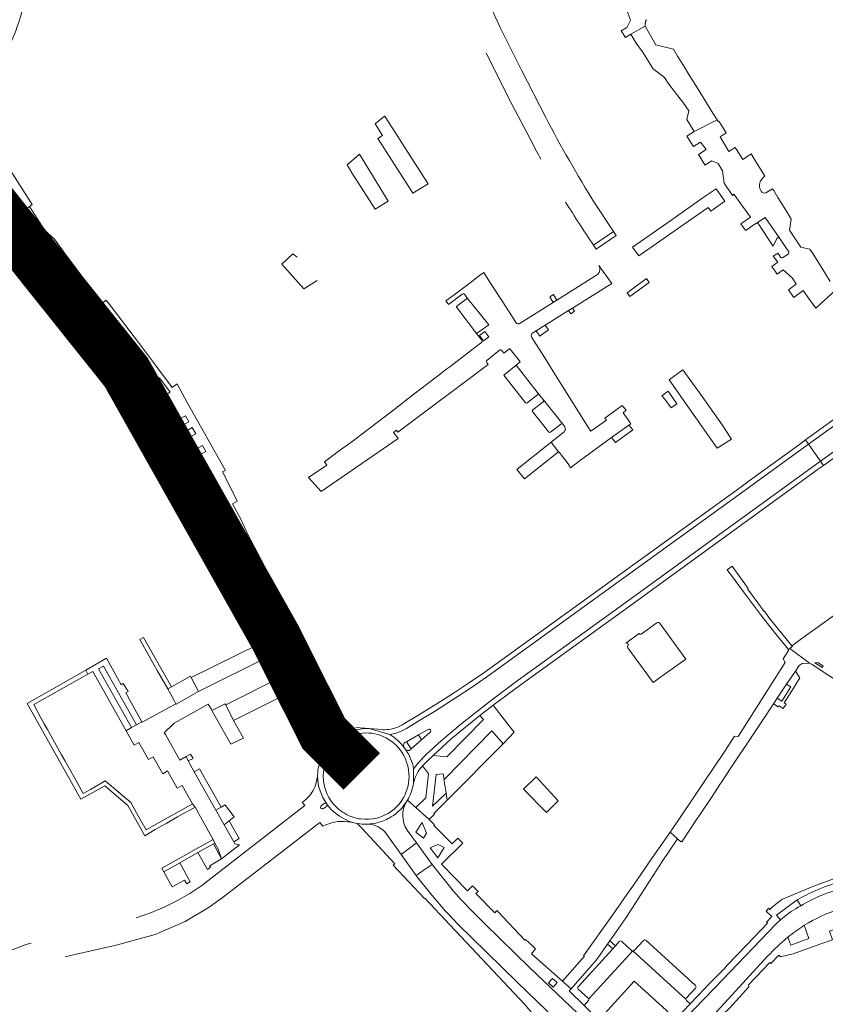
# Model space of a CAD drawing. Header units: metres. Extents: x 166325 to 190320, y 381923 to 404576.
# Tile 769 of 1056: x 175302 to 175536, y 396657 to 396943. Entities that reach past the tile are written whole.
import ezdxf

# ---------------------------------------------------------------- set-up
doc = ezdxf.new("R2010")
doc.units = ezdxf.units.M
for name, color, linetype, lineweight in [('B-WE-VH-VERHARDING_ASFALT-GV', 8, 'Continuous', 18), ('B-WE-VH-VERHARDING_BETONSTRAATSTEEN-GV', 8, 'Continuous', 18), ('B-WE-VH-VERHARDING_GESLOTEN-GV', 8, 'Continuous', 18), ('B-WE-VH-VERHARDING_N-WEG', 8, 'Continuous', 18), ('B-WE-VH-VERHARDING_STRAATBAKSTEEN-GV', 8, 'Continuous', 18)]:
    doc.layers.add(name, color=color, linetype=linetype, lineweight=lineweight)

msp = doc.modelspace()

# ---------------------------------------------------------------- linework, layer by layer
at = {"layer": 'B-WE-VH-VERHARDING_ASFALT-GV', "flags": 128}
for points in [[(175447.522, 396928.544), (175441.303, 396941.146), (175440.636, 396942.535), (175440.159, 396943.444), (175438.259, 396948.065), (175436.787, 396951.747)], [(175437.265, 396933.485), (175444.838, 396918.485), (175450.053, 396908.615), (175451.945, 396905.035), (175453.161, 396902.734)], [(175454.592, 396914.844), (175447.522, 396928.544)], [(175468.502, 396877.659), (175474.353, 396881.655), (175468.776, 396890.001)], [(175540.21, 396828.353), (175530.195, 396821.075), (175531.052, 396819.844), (175541.121, 396827.161), (175545.192, 396830.434), (175548.233, 396833.176), (175550.675, 396835.857)], [(175550.675, 396835.857), (175548.233, 396833.176), (175545.192, 396830.434), (175541.121, 396827.161), (175531.052, 396819.844), (175534.028, 396815.571), (175534.502, 396814.891), (175551.937, 396827.387)], [(175551.937, 396827.387), (175534.502, 396814.891), (175534.52, 396814.865), (175535.359, 396813.66), (175553.287, 396826.509)], [(175414.084, 396737.232), (175418.188, 396739.666), (175422.292, 396742.174), (175425.593, 396744.244), (175428.873, 396746.35), (175432.986, 396749.074), (175437.504, 396752.182), (175510.88, 396805.205), (175529.305, 396818.574), (175531.052, 396819.844), (175530.195, 396821.075), (175528.424, 396819.788), (175514.839, 396809.931), (175510, 396806.42)], [(175420.793, 396730.455), (175423.433, 396732.91), (175426.146, 396735.278), (175430.286, 396738.741), (175438.413, 396745.177), (175446.623, 396751.23), (175476.253, 396772.629), (175532.781, 396813.657), (175534.502, 396814.891), (175534.028, 396815.571), (175531.052, 396819.844), (175529.305, 396818.574), (175510.88, 396805.205), (175437.504, 396752.182), (175432.986, 396749.074), (175428.873, 396746.35), (175425.593, 396744.244), (175422.292, 396742.174), (175418.188, 396739.666), (175414.084, 396737.232)], [(175510, 396806.42), (175436.639, 396753.408), (175432.147, 396750.317), (175428.054, 396747.607), (175424.789, 396745.511), (175421.502, 396743.449), (175417.414, 396740.951), (175413.298, 396738.51)], [(175409.247, 396735.454), (175403.276, 396737.196)], [(175406.79, 396736.87), (175405.733, 396736.968), (175403.276, 396737.196), (175409.247, 396735.454)], [(175414.11, 396733.32), (175417.58, 396735.31), (175420.396, 396736.935)], [(175421.011, 396736.073), (175418.51, 396733.9), (175415.508, 396731.291)], [(175413.824, 396731.081), (175413.697, 396731.251), (175413.631, 396731.357), (175413.428, 396731.68)], [(175416.11, 396721.183), (175416.192, 396725.47)], [(175383.78, 396715.791), (175384.519, 396714.846), (175354.608, 396691.562), (175351.055, 396689.199), (175347.333, 396687.112), (175343.811, 396685.383), (175339.909, 396683.724), (175335.534, 396682.159)], [(175414.169, 396716.01), (175414.386, 396716.376), (175414.499, 396716.578), (175414.646, 396716.85)], [(175390.93, 396715.255), (175390.931, 396715.253), (175390.933, 396715.251), (175391.017, 396715.066)], [(175314.811, 396670.816), (175318.178, 396671.606), (175329.708, 396674.157), (175340.994, 396677.315), (175349.732, 396681.08), (175356.712, 396685.211), (175361.324, 396688.49), (175388.926, 396709.859), (175389.785, 396708.759)], [(175396.95, 396710.092), (175397.46, 396710.021), (175398.434, 396709.809)], [(175398.434, 396709.809), (175399.772, 396709.53)]]:
    msp.add_lwpolyline(points, dxfattribs=at)
for points in [[(175503.223, 396916.119), (175501.392, 396919.066), (175498.231, 396924.168), (175496.256, 396927.356), (175494.628, 396929.982), (175492.942, 396932.686), (175491.719, 396934.648), (175486.63, 396935.974), (175483.491, 396941.417), (175479.39, 396939.043), (175480.899, 396936.44), (175482.7, 396933.952), (175484.382, 396931.273), (175485.771, 396929.093), (175489.11, 396926.436), (175490.372, 396924.487), (175493.713, 396920.206), (175494.475, 396919.256), (175496.174, 396916.723), (175495.63, 396914.28), (175496.397, 396913.015), (175497.798, 396910.791), (175504.428, 396914.181)], [(175458.314, 396817.667), (175456.14, 396820.423), (175446.237, 396812.498), (175448.425, 396809.764)]]:
    msp.add_lwpolyline(points, close=True, dxfattribs=at)
at = {"layer": 'B-WE-VH-VERHARDING_ASFALT-GV'}
for points in [[(175468.776, 396890.001, -0.017456), (175454.592, 396914.844)], [(175460.381, 396890.234, 0.0102473), (175468.502, 396877.659)], [(175413.298, 396738.51, -0.0618624), (175410.95, 396737.387)], [(175403.276, 396737.196, 0.1304032), (175395.245, 396735.066)], [(175404.895, 396735.641, 0.1402939), (175398.014, 396735.066)], [(175409.757, 396713.13, 0.6442258), (175404.895, 396735.641)], [(175410.95, 396737.387, -0.0997721), (175406.79, 396736.87)], [(175414.084, 396737.232, -0.1079932), (175409.247, 396735.454)], [(175391.646, 396729.697, -0.1708154), (175398.014, 396735.066)], [(175395.245, 396735.066, 0.0653301), (175391.886, 396732.518)], [(175413.428, 396731.68, 0.0923908), (175409.247, 396735.454)], [(175413.428, 396731.68, -0.5133825), (175414.11, 396733.32)], [(175391.886, 396732.518, 0.0535401), (175389.956, 396729.697)], [(175413.824, 396731.081, -0.1112353), (175416.192, 396725.47)], [(175389.956, 396729.697, 0.0770927), (175388.32, 396725.066)], [(175389.97, 396724.524, -0.1096294), (175391.646, 396729.697)], [(175388.32, 396725.066, -0.0340477), (175388.221, 396723.275)], [(175389.97, 396724.524, 0.2065407), (175393.023, 396715.066)], [(175388.221, 396723.275, -0.0707948), (175387.248, 396719.697)], [(175390.93, 396715.255, -0.1520043), (175388.221, 396723.275)], [(175387.248, 396719.697, -0.1320869), (175383.78, 396715.791)], [(175414.646, 396716.85, 0.0788905), (175416.11, 396721.183)], [(175409.644, 396711.463, 0.1130956), (175414.169, 396716.01)], [(175389.979, 396713.93, -1.0400594), (175389.35, 396714.75)], [(175391.017, 396715.066, 0.1248284), (175397.248, 396710.271)], [(175397.248, 396711.922, -0.1061418), (175393.023, 396715.066)], [(175400.813, 396710.897, 0.190376), (175409.757, 396713.13)], [(175389.785, 396708.759, -0.1514091), (175396.95, 396710.092)], [(175400.813, 396710.897, -0.074394), (175397.248, 396711.922)], [(175397.248, 396710.271, 0.0198514), (175398.434, 396709.809)], [(175304.993, 396674.82, 0.060914), (175296, 396671.02)]]:
    msp.add_lwpolyline(points, format="xyb", dxfattribs=at)
at = {"layer": 'B-WE-VH-VERHARDING_BETONSTRAATSTEEN-GV', "flags": 128}
for points in [[(175478.036, 396946.562), (175479.273, 396943.077), (175478.202, 396941.007), (175476.581, 396939.997), (175477.796, 396938.049), (175479.39, 396939.043), (175483.491, 396941.417), (175483.494, 396941.552), (175483.499, 396941.664), (175483.506, 396941.776), (175483.516, 396941.888), (175483.528, 396942), (175483.543, 396942.111), (175483.56, 396942.222), (175483.579, 396942.332), (175483.601, 396942.442), (175483.625, 396942.551), (175483.651, 396942.66), (175483.68, 396942.769), (175483.711, 396942.877), (175483.744, 396942.984), (175483.78, 396943.09), (175483.817, 396943.196), (175483.857, 396943.3)], [(175391.267, 396741.806), (175391.24, 396741.85), (175390.534, 396743.003), (175385.725, 396752.438), (175375.967, 396772.118), (175375.94, 396772.17), (175365.448, 396791.867), (175365.182, 396792.336), (175363.185, 396796.065), (175363.027, 396796.331), (175362.903, 396796.717), (175362.935, 396797.115), (175359.339, 396803.718), (175355.755, 396809.976), (175351.429, 396817.378), (175346.593, 396825.613), (175345.303, 396827.722), (175342.116, 396832.901), (175341.483, 396833.979), (175336.994, 396840.907), (175334.57, 396844.452), (175331.229, 396848.935), (175328.038, 396853.123), (175326.897, 396854.435), (175326.541, 396854.569), (175326.238, 396854.824), (175322.741, 396859.028), (175322.564, 396859.328), (175322.485, 396859.642), (175322.515, 396859.823), (175309.754, 396875.293), (175309.323, 396875.445), (175309.041, 396875.689), (175308.777, 396876.009), (175305.511, 396879.935), (175305.307, 396880.288), (175305.264, 396880.721), (175291.219, 396897.719)], [(175285.819, 396894.042), (175310.526, 396864.299), (175321.945, 396850.48)], [(175382.322, 396874.209), (175381.088, 396875.217), (175377.865, 396872.204), (175384.295, 396865.005), (175388.165, 396867.438)], [(175334.41, 396833.196), (175336.161, 396830.455), (175336.319, 396830.061), (175336.304, 396829.62), (175343.976, 396816.812), (175344.347, 396816.658), (175344.651, 396816.326), (175344.812, 396816.051), (175345.073, 396815.607), (175348.669, 396809.473), (175351.704, 396804.227), (175354.172, 396799.845), (175361.382, 396786.641), (175363.777, 396782.188), (175366.87, 396776.357), (175369.856, 396770.652), (175371.529, 396767.369), (175379.632, 396751.474), (175382.828, 396745.182), (175383.362, 396744.028), (175383.867, 396742.859), (175386.087, 396736.195)], [(175365.448, 396791.867), (175375.94, 396772.17)], [(175367.768, 396790.665), (175366.231, 396791.29), (175365.976, 396791.392)], [(175376.43, 396775.171), (175368.334, 396790.234)], [(175375.934, 396772.509), (175376.514, 396774.416)], [(175375.967, 396772.118), (175385.725, 396752.438)], [(175378.102, 396771.314), (175376.193, 396771.935)], [(175386.258, 396755.721), (175378.588, 396770.896)], [(175478.512, 396760.635), (175485.848, 396750.513), (175489.067, 396752.84), (175495.311, 396757.349), (175487.651, 396767.869)], [(175486.929, 396767.902), (175482.362, 396764.579)], [(175481.825, 396764.671), (175481.748, 396764.776), (175477.894, 396762.007)], [(175386.087, 396736.195), (175386.848, 396733.338), (175387.291, 396731.676)], [(175403.276, 396737.196), (175399.377, 396737.431)]]:
    msp.add_lwpolyline(points, dxfattribs=at)
for points in [[(175407.746, 396915.203), (175404.982, 396912.993), (175407.174, 396909.585), (175405.769, 396908.681), (175415.449, 396893.615), (175415.969, 396892.806), (175420.371, 396895.573), (175418.301, 396898.792), (175414.995, 396903.933), (175411.576, 396909.248), (175407.889, 396914.98)], [(175400.467, 396904.206), (175396.816, 396901.017), (175398.238, 396898.78), (175404.985, 396888.169), (175408.82, 396890.544)], [(175297.049, 396893.272), (175295.641, 396894.979), (175293.808, 396897.203), (175293.511, 396897.432), (175293.111, 396897.533), (175291.219, 396897.719), (175305.264, 396880.721), (175305.488, 396882.652), (175305.466, 396882.945), (175305.288, 396883.278), (175302.166, 396887.065)], [(175468.502, 396877.659), (175469.298, 396876.507), (175475.131, 396880.491), (175474.353, 396881.655)], [(175312.298, 396874.793), (175312.023, 396875.001), (175311.668, 396874.97), (175309.754, 396875.293), (175322.515, 396859.823), (175322.712, 396861.718), (175322.655, 396862.029), (175322.56, 396862.38)], [(175484.72, 396866.85), (175483.899, 396867.984), (175478.244, 396863.869), (175479.065, 396862.735)], [(175335.415, 396845.764), (175332.536, 396849.972), (175329.42, 396853.995), (175329.172, 396854.228), (175328.793, 396854.354), (175326.897, 396854.435), (175328.038, 396853.123), (175331.229, 396848.935), (175334.57, 396844.452), (175336.994, 396840.907), (175341.483, 396833.979), (175341.337, 396834.334), (175341.352, 396834.742), (175341.804, 396836.122), (175341.856, 396836.538), (175341.746, 396836.785), (175340.893, 396838.157), (175338.437, 396841.777)], [(175500.075, 396833.697), (175494.476, 396841.437), (175490.493, 396838.599), (175496.385, 396830.138), (175504.494, 396818.663), (175508.661, 396821.346), (175505.916, 396825.468)], [(175336.304, 396829.62), (175335.869, 396827.999), (175335.867, 396827.644), (175335.996, 396827.327), (175341.944, 396817.481), (175342.214, 396817.208), (175342.524, 396817.088), (175343.976, 396816.812)], [(175353.842, 396816.654), (175352.882, 396818.348), (175350.918, 396821.769), (175349.912, 396823.522), (175348.912, 396825.263), (175348.274, 396826.356), (175348.072, 396826.63), (175347.849, 396826.754), (175345.512, 396827.544), (175345.303, 396827.722), (175346.593, 396825.613), (175351.429, 396817.378), (175355.755, 396809.976), (175359.339, 396803.718), (175362.935, 396797.115), (175363.522, 396798.939), (175363.565, 396799.28), (175363.462, 396799.608), (175360.781, 396804.581), (175357.181, 396810.886)], [(175516.259, 396773.718), (175513.29, 396777.763), (175513.505, 396777.921), (175508.814, 396784.339), (175507.39, 396783.304), (175508.184, 396782.214), (175508.321, 396782.027), (175512.1, 396776.953), (175517.357, 396769.921), (175520.844, 396765.522), (175525.177, 396760.179), (175525.56, 396760.479), (175526.326, 396761.079), (175526.202, 396761.236), (175519.438, 396769.49), (175518.244, 396771.273), (175518.119, 396771.181)], [(175451.816, 396723.122), (175448.178, 396719.543), (175454.828, 396712.783), (175457.675, 396715.584), (175458.21, 396716.11)]]:
    msp.add_lwpolyline(points, close=True, dxfattribs=at)
at = {"layer": 'B-WE-VH-VERHARDING_BETONSTRAATSTEEN-GV'}
for points in [[(175365.976, 396791.392, -0.1516027), (175365.448, 396791.867)], [(175368.334, 396790.234, 0.1922249), (175367.768, 396790.665)], [(175376.514, 396774.416, 0.1641227), (175376.43, 396775.171)], [(175375.94, 396772.17, -0.2005794), (175375.934, 396772.509)], [(175376.193, 396771.935, -0.1734762), (175375.967, 396772.118)], [(175378.588, 396770.896, 0.1614233), (175378.102, 396771.314)], [(175487.651, 396767.869, 0.4390275), (175486.929, 396767.902)], [(175482.362, 396764.579, -0.394997), (175481.825, 396764.671)], [(175477.894, 396762.007, -0.7414441), (175478.548, 396761.346)], [(175478.548, 396761.346, 0.4135102), (175478.512, 396760.635)], [(175386.288, 396755.042, 0.2003593), (175386.258, 396755.721)]]:
    msp.add_lwpolyline(points, format="xyb", dxfattribs=at)
at = {"layer": 'B-WE-VH-VERHARDING_GESLOTEN-GV', "flags": 128}
for points in [[(175418.174, 396725.694), (175418.346, 396725.874), (175418.774, 396726.322), (175420.287, 396727.861), (175421.829, 396729.37), (175424.437, 396731.796), (175427.12, 396734.138), (175431.238, 396737.582), (175435.419, 396740.951), (175439.303, 396743.97), (175447.507, 396750.018), (175472.953, 396768.382), (175477.135, 396771.416), (175532.086, 396811.359), (175533.655, 396812.438), (175535.359, 396813.66)], [(175535.359, 396813.66), (175534.52, 396814.865), (175534.502, 396814.891), (175532.781, 396813.657), (175476.253, 396772.629), (175446.623, 396751.23), (175438.413, 396745.177), (175430.286, 396738.741), (175426.146, 396735.278), (175423.433, 396732.91), (175420.793, 396730.455)]]:
    msp.add_lwpolyline(points, dxfattribs=at)
at = {"layer": 'B-WE-VH-VERHARDING_GESLOTEN-GV'}
for points in [[(175420.793, 396730.455, 0.0575835), (175416.192, 396725.47)], [(175416.11, 396721.183, -0.0971458), (175418.174, 396725.694)]]:
    msp.add_lwpolyline(points, format="xyb", dxfattribs=at)
at = {"layer": 'B-WE-VH-VERHARDING_N-WEG', "const_width": 15, "flags": 128}
msp.add_lwpolyline([(175401.131, 396724.702), (175389.991, 396735.836), (175375.986, 396763.725), (175332.572, 396840.808), (175284.892, 396900.489)], dxfattribs=at)
at = {"layer": 'B-WE-VH-VERHARDING_STRAATBAKSTEEN-GV'}
for points in [[(175298.379, 396935.173, 0.0635749), (175302.701, 396947.632)], [(175517.228, 396893.431, -0.4268445), (175518.337, 396897.721)], [(175518.638, 396892.93, -0.3764449), (175517.228, 396893.431)], [(175521.78, 396879.635, -0.4860149), (175522.638, 396879.672)], [(175523.535, 396874.094, -0.4052347), (175522.854, 396874.24)], [(175525.255, 396875.763, -0.4146538), (175525.097, 396875.073)], [(175470.028, 396871.836, -0.379077), (175469.675, 396869.132)], [(175430.325, 396863.501, -0.4216409), (175430.956, 396863.419)], [(175431.559, 396862.622, -0.4332212), (175431.463, 396861.994)], [(175428.796, 396859.966, 0.4180794), (175428.746, 396859.545)], [(175447.174, 396855.022, -0.3911506), (175445.896, 396855.208)], [(175334.41, 396833.196, 0.028405), (175321.945, 396850.48)], [(175450.481, 396851.009, -0.4209739), (175450.89, 396852.252)], [(175436.037, 396850.069, -0.4365704), (175435.946, 396849.439)], [(175441.168, 396847.142, -0.4441443), (175441.812, 396847.066)], [(175437.444, 396843.538, -0.4197913), (175437.494, 396844.205)], [(175452.169, 396834.187, -0.4186366), (175452.814, 396834.123)], [(175448.767, 396831.824, 0.3302788), (175449.2, 396831.863)], [(175453.906, 396832.733, -0.417919), (175453.813, 396832.118)], [(175450.836, 396829.784, 0.6114727), (175450.801, 396829.344)], [(175458.954, 396825.707, -0.3979379), (175459.585, 396825.626)], [(175460.122, 396824.888, -0.404856), (175459.947, 396823.468)], [(175455.535, 396823.38, 0.3725023), (175455.967, 396823.335)], [(175385.645, 396753.196, 0.1318499), (175385.725, 396752.438)], [(175421.011, 396736.073, 0.906466), (175420.396, 396736.935)], [(175413.824, 396731.081, 0.4845782), (175415.508, 396731.291)], [(175414.332, 396707.657, -0.296063), (175414.169, 396716.01)], [(175390.93, 396715.255, 0.4122614), (175390.206, 396715.369)], [(175390.813, 396714.524, 0.3047692), (175391.017, 396715.066)], [(175405.964, 396709.874, -0.0569267), (175402.712, 396709.361)], [(175409.644, 396711.463, -0.0688248), (175405.964, 396709.874)], [(175402.712, 396709.361, -0.0506693), (175399.772, 396709.53)], [(175408.393, 396706.373, 0.2446687), (175402.712, 396709.361)], [(175542.176, 396693.15, 0.0696762), (175527.755, 396687.359)], [(175542.704, 396691.209, 0.076693), (175528.752, 396685.629)], [(175522.847, 396681.563, -0.0542929), (175527.997, 396685.194)], [(175539.888, 396684.674, 0.0537081), (175529.802, 396679.97)], [(175525.006, 396676.511, -0.0185384), (175529.802, 396679.97)], [(175483.667, 396675.635, 0.3942399), (175483.01, 396675.572)], [(175519.141, 396670.951, -0.0343994), (175525.006, 396676.511)], [(175476.709, 396675.289, 0.4068415), (175475.974, 396675.264)], [(175464.015, 396662.119, 0.4170319), (175463.999, 396661.414)], [(175498.2, 396661.695, 0.4029489), (175498.121, 396662.447)], [(175466.973, 396658.782, -0.1431136), (175467.129, 396658.56)], [(175467.129, 396658.56, -0.2720891), (175467.031, 396658.068)], [(175495.362, 396658.467, -0.1765272), (175495.479, 396658.768)], [(175495.502, 396658.114, -0.204398), (175495.362, 396658.467)]]:
    msp.add_lwpolyline(points, format="xyb", dxfattribs=at)
at = {"layer": 'B-WE-VH-VERHARDING_STRAATBAKSTEEN-GV', "flags": 128}
for points in [[(175518.337, 396897.721), (175517.696, 396898.758), (175516.067, 396901.392), (175514.308, 396904.238), (175511.935, 396902.595), (175510.05, 396905.543), (175509.7, 396906.112), (175507.857, 396904.981), (175505.289, 396909.229), (175507.085, 396910.317), (175505.808, 396912.399), (175504.964, 396913.776), (175504.759, 396913.648), (175504.428, 396914.181), (175497.798, 396910.791), (175495.633, 396909.441), (175497.491, 396906.461), (175497.565, 396906.343), (175499.602, 396907.612), (175501.279, 396905.487)], [(175501.279, 396905.487), (175498.989, 396904.059), (175500.851, 396901.072), (175500.901, 396900.991), (175502.891, 396902.232), (175504.741, 396901.484), (175506.009, 396899.294), (175506.527, 396895.681), (175508.876, 396892.186), (175509.332, 396892.546), (175514.143, 396885.88), (175511.384, 396883.935), (175512.629, 396882.201), (175512.785, 396881.984), (175514.667, 396883.335), (175516.146, 396884.294), (175518.39, 396885.749), (175522.638, 396879.672), (175524.253, 396877.361), (175525.255, 396875.763)], [(175297.049, 396893.272), (175302.166, 396887.065), (175304.439, 396888.949), (175305.288, 396889.5), (175298.905, 396899.408)], [(175321.945, 396850.48), (175310.526, 396864.299), (175285.819, 396894.042)], [(175537.309, 396867.133), (175535.627, 396869.846), (175534.023, 396872.433), (175532.237, 396875.314), (175531.45, 396876.577), (175528.835, 396877.084), (175525.505, 396882.074), (175526.011, 396885.311), (175524.61, 396887.576), (175522.126, 396891.593), (175520.899, 396893.577), (175520.563, 396894.12), (175518.638, 396892.93)], [(175522.638, 396879.672), (175518.39, 396885.749), (175516.146, 396884.294)], [(175516.146, 396884.294), (175520.759, 396877.379), (175521.78, 396879.635)], [(175297.307, 396876.73), (175302.81, 396870.496), (175302.118, 396869.885), (175303.971, 396867.736), (175307.825, 396863.091), (175311.557, 396858.593), (175313.74, 396855.961), (175315.289, 396854.095), (175319.022, 396849.597), (175319.398, 396849.143), (175319.997, 396849.694), (175323.076, 396845.366), (175326.474, 396840.59), (175329.871, 396835.814), (175333.475, 396830.749), (175332.147, 396829.834), (175332.719, 396828.835), (175336.03, 396823.568), (175339.234, 396818.471), (175342.545, 396813.204), (175342.439, 396813.137), (175345.321, 396807.958), (175346.85, 396808.803), (175350.309, 396802.542), (175354.084, 396795.709), (175357.38, 396790.02), (175360.473, 396784.682), (175360.379, 396784.627), (175361.658, 396782.431), (175361.761, 396782.491), (175364.484, 396777.822), (175363.564, 396777.286), (175364.724, 396775.198), (175365.822, 396775.705), (175370.012, 396767.289), (175372.235, 396762.825), (175372.462, 396762.372), (175374.102, 396759.104), (175374.435, 396758.338), (175377.571, 396752.081), (175378.173, 396750.865), (175380.935, 396745.418), (175381.638, 396743.619), (175381.806, 396743.677), (175385.38, 396732.853), (175386.848, 396733.338), (175386.087, 396736.195), (175383.867, 396742.859), (175383.362, 396744.028), (175382.828, 396745.182), (175379.632, 396751.474), (175371.529, 396767.369), (175369.856, 396770.652), (175366.87, 396776.357), (175363.777, 396782.188)], [(175522.854, 396874.24), (175522.541, 396874.708), (175522.081, 396875.397), (175521.812, 396875.211), (175520.746, 396874.472), (175522.099, 396872.731), (175520.333, 396871.464), (175521.698, 396869.562), (175521.898, 396869.283), (175523.606, 396870.508), (175526.328, 396868.094), (175527.432, 396866.317), (175525.192, 396864.693), (175525.564, 396864.175), (175526.734, 396862.531), (175529.44, 396864.489), (175531.297, 396861.922), (175533.155, 396859.354), (175538.85, 396864.647)], [(175525.097, 396875.073), (175523.535, 396874.094)], [(175450.89, 396852.252), (175451.851, 396852.843), (175454.444, 396854.478), (175461.25, 396858.747), (175462.348, 396859.429), (175473.798, 396866.589), (175470.028, 396871.836)], [(175445.896, 396855.208), (175445.303, 396856.18), (175441.865, 396861.624), (175438.393, 396866.989), (175436.578, 396869.793), (175435.363, 396868.877), (175432.61, 396866.795), (175427.991, 396863.273), (175425.589, 396861.478), (175426.261, 396860.6), (175426.348, 396860.487), (175430.325, 396863.501)], [(175469.675, 396869.132), (175457.85, 396861.71), (175456.765, 396861.03), (175447.174, 396855.022)], [(175428.746, 396859.545), (175434.513, 396852.05), (175436.423, 396853.381), (175438.037, 396854.586), (175431.559, 396862.622)], [(175431.463, 396861.994), (175428.796, 396859.966)], [(175430.956, 396863.419), (175431.559, 396862.622), (175438.037, 396854.586), (175436.423, 396853.381), (175434.513, 396852.05), (175436.037, 396850.069)], [(175459.947, 396823.468), (175456.14, 396820.423), (175458.314, 396817.667), (175458.464, 396817.479), (175461.096, 396814.092), (175461.79, 396813.007), (175464.335, 396814.873), (175473.745, 396821.785), (175478.818, 396825.369), (175479.391, 396825.775), (175478.554, 396826.94), (175477.582, 396828.293), (175477.076, 396828.996), (175478.024, 396829.719), (175476.871, 396831.092), (175471.777, 396827.428), (175472.263, 396826.778), (175467.672, 396823.642), (175467.241, 396824.329), (175463.987, 396829.579), (175460.284, 396835.455), (175457.485, 396839.896), (175454.321, 396844.917), (175451.07, 396850.068), (175450.481, 396851.009)], [(175435.946, 396849.439), (175435.236, 396848.887), (175430.991, 396845.63), (175426.752, 396842.378), (175425.883, 396841.708), (175422.771, 396839.316), (175415.878, 396834.049), (175414.535, 396833.033), (175411.754, 396830.869), (175410.423, 396829.834), (175403.533, 396824.572), (175399.461, 396821.454), (175398.594, 396820.834), (175394.281, 396817.668), (175390.283, 396814.733), (175390.973, 396813.769), (175385.573, 396810.201), (175389.316, 396806.134), (175411.716, 396821.533), (175410.899, 396822.544), (175410.334, 396823.242), (175411.228, 396823.906), (175411.609, 396823.375), (175437.871, 396843.04), (175437.444, 396843.538)], [(175441.812, 396847.066), (175442.414, 396846.29), (175444.137, 396847.65), (175444.298, 396847.448), (175446.976, 396844.087)], [(175437.494, 396844.205), (175441.168, 396847.142)], [(175445.994, 396842.804), (175442.39, 396839.899), (175448.767, 396831.824)], [(175446.976, 396844.087), (175447.214, 396843.788), (175445.994, 396842.804), (175452.814, 396834.123), (175453.906, 396832.733), (175459.585, 396825.626), (175460.122, 396824.888)], [(175452.814, 396834.123), (175445.994, 396842.804)], [(175363.777, 396782.188), (175361.382, 396786.641), (175354.172, 396799.845), (175351.704, 396804.227), (175348.669, 396809.473), (175345.073, 396815.607), (175343.578, 396814.702), (175343.284, 396815.171), (175341.944, 396817.481), (175335.996, 396827.327), (175335.867, 396827.644), (175335.869, 396827.999), (175336.304, 396829.62), (175336.319, 396830.061), (175336.161, 396830.455), (175334.41, 396833.196)], [(175449.2, 396831.863), (175452.169, 396834.187)], [(175453.813, 396832.118), (175450.836, 396829.784)], [(175459.585, 396825.626), (175453.906, 396832.733)], [(175450.801, 396829.344), (175455.535, 396823.38)], [(175455.967, 396823.335), (175458.954, 396825.707)], [(175385.725, 396752.438), (175390.534, 396743.003), (175391.24, 396741.85), (175391.267, 396741.806), (175392.15, 396742.3), (175389.628, 396747.408), (175387.149, 396752.43), (175387.437, 396752.57), (175388.648, 396753.16), (175389.066, 396753.364), (175367.92, 396793.777), (175366.693, 396793.135), (175368.334, 396790.234), (175376.43, 396775.171), (175378.588, 396770.896), (175386.258, 396755.721)], [(175539.029, 396770.546), (175533.111, 396766.255), (175530.548, 396764.397), (175527.945, 396762.51), (175526.202, 396761.236), (175526.326, 396761.079), (175525.56, 396760.479), (175531.341, 396756.199), (175532.072, 396755.747), (175546.378, 396746.396)], [(175386.288, 396755.042), (175385.645, 396753.196)], [(175420.396, 396736.935), (175417.58, 396735.31), (175418.51, 396733.9), (175421.011, 396736.073)], [(175415.508, 396731.291), (175414.11, 396733.32)], [(175451.655, 396673.17), (175450.897, 396673.87), (175448.737, 396675.867), (175448.522, 396675.622), (175440.715, 396683.941), (175440.415, 396684.26), (175439.781, 396683.635), (175434.279, 396689.216), (175434.909, 396689.837), (175433.339, 396691.438), (175431.883, 396690.009), (175424.293, 396697.747), (175430.507, 396703.863), (175429.087, 396705.308), (175427.419, 396703.607), (175422.051, 396708.963), (175422.27, 396709.182), (175420.729, 396710.719), (175416.855, 396714.174), (175414.386, 396716.376), (175414.169, 396716.01)], [(175390.206, 396715.369), (175389.35, 396714.75)], [(175389.979, 396713.93), (175390.813, 396714.524)], [(175399.772, 396709.53), (175401.02, 396708.269), (175410.699, 396697.857), (175410.258, 396697.463), (175419.373, 396687.739), (175419.481, 396687.826), (175425.252, 396681.639), (175448.477, 396656.897), (175450.538, 396654.555), (175455.211, 396649.625), (175456.923, 396647.031), (175462.102, 396640.953), (175463.777, 396636.821), (175465.64, 396632.225), (175469.135, 396633.428), (175473.488, 396635.212), (175474.709, 396635.398)], [(175408.393, 396706.373), (175412.517, 396700.597), (175417.041, 396703.909), (175414.332, 396707.657)], [(175414.332, 396707.657), (175417.041, 396703.909), (175421.554, 396697.665), (175424.635, 396693.728), (175427.821, 396689.868), (175430.114, 396687.282), (175433.313, 396684.002), (175436.842, 396680.458), (175449.926, 396667.712), (175463.835, 396654.379), (175472.45, 396645.961)], [(175437.352, 396672.154), (175429.061, 396680.344), (175426.619, 396682.882), (175425.402, 396684.146), (175421.586, 396688.619), (175417.033, 396694.272), (175416.913, 396694.441), (175412.517, 396700.597), (175408.393, 396706.373)], [(175353.429, 396701.109), (175348.15, 396698.102), (175351.17, 396692.62)], [(175356.218, 396696.149), (175353.429, 396701.109)], [(175449.926, 396667.712), (175436.842, 396680.458), (175433.313, 396684.002), (175430.114, 396687.282), (175427.821, 396689.868), (175424.635, 396693.728), (175421.554, 396697.665), (175419.234, 396696.051), (175416.913, 396694.441), (175417.033, 396694.272), (175421.586, 396688.619), (175425.402, 396684.146), (175426.619, 396682.882), (175429.061, 396680.344), (175437.352, 396672.154), (175446.322, 396663.418), (175468.86, 396641.601)], [(175542.623, 396695.056), (175535.417, 396692.414), (175532.29, 396691.267), (175523.468, 396687.566), (175522.84, 396687.162), (175520.519, 396685.312), (175519.736, 396684.6), (175519.449, 396684.916), (175518.686, 396684.12), (175520.36, 396682.516), (175518.763, 396680.849), (175519.067, 396680.558), (175513.092, 396674.324), (175507.373, 396668.356), (175506.682, 396667.55), (175502.06, 396662.837), (175500.747, 396661.453), (175496.617, 396657.1), (175492.4, 396652.744)], [(175488.882, 396646.336), (175503.649, 396661.704), (175521.604, 396680.401), (175522.847, 396681.563), (175521.701, 396682.939), (175527.755, 396687.359)], [(175527.997, 396685.194), (175528.752, 396685.629), (175527.755, 396687.359), (175521.701, 396682.939), (175522.847, 396681.563)], [(175527.755, 396687.359), (175528.752, 396685.629)], [(175528.752, 396685.629), (175527.997, 396685.194)], [(175484.547, 396637.076), (175484.178, 396636.963), (175488.328, 396632.883), (175490.988, 396637.196), (175491.784, 396636.705), (175494.003, 396639.755), (175499.985, 396646.828), (175505.983, 396653.919), (175508.174, 396655.948), (175513.647, 396662.124), (175513.565, 396662.694), (175519.792, 396669.137), (175520.051, 396668.887), (175522.393, 396671.31), (175522.887, 396670.832), (175526.587, 396671.676), (175534.591, 396674.567), (175537.981, 396675.744), (175537.113, 396678.255), (175539.432, 396679.127), (175540.324, 396676.698), (175540.802, 396676.866), (175548.135, 396679.45), (175548.082, 396682.037)], [(175522.847, 396681.563), (175521.604, 396680.401), (175503.649, 396661.704), (175488.882, 396646.336)], [(175529.802, 396679.97), (175531.11, 396676.129), (175525.855, 396674.235), (175525.006, 396676.511)], [(175483.01, 396675.572), (175480.342, 396672.635), (175479.933, 396672.541), (175495.362, 396658.467)], [(175498.121, 396662.447), (175483.667, 396675.635)], [(175482.916, 396643.197), (175482.48, 396646.369), (175482.4, 396646.324), (175475.11, 396648.868), (175474.507, 396648.166), (175470.086, 396652.475), (175465.762, 396656.684), (175461.45, 396660.88), (175461.961, 396661.46), (175459.702, 396663.53), (175459.483, 396663.73), (175450.424, 396671.695), (175451.655, 396673.17)], [(175475.974, 396675.264), (175474.899, 396674.033), (175474.106, 396673.137), (175464.015, 396662.119)], [(175479.933, 396672.541), (175479.624, 396672.58), (175476.709, 396675.289)], [(175468.86, 396641.601), (175446.322, 396663.418), (175437.352, 396672.154)], [(175467.129, 396658.56), (175479.933, 396672.541)], [(175495.362, 396658.467), (175479.933, 396672.541), (175467.129, 396658.56)], [(175492.66, 396642.356), (175506.652, 396657.436), (175519.141, 396670.951)], [(175472.45, 396645.961), (175463.835, 396654.379), (175449.926, 396667.712)], [(175463.999, 396661.414), (175466.973, 396658.782)], [(175467.031, 396658.068), (175465.762, 396656.684), (175470.086, 396652.475), (175470.839, 396653.261), (175480.365, 396663.774), (175490.66, 396654.341), (175491.779, 396653.316), (175492.4, 396652.744), (175496.617, 396657.1)], [(175480.365, 396663.774), (175470.839, 396653.261)], [(175491.779, 396653.316), (175490.66, 396654.341), (175480.365, 396663.774)], [(175495.479, 396658.768), (175498.2, 396661.695)], [(175496.617, 396657.1), (175495.502, 396658.114)]]:
    msp.add_lwpolyline(points, dxfattribs=at)
for points in [[(175491.933, 396885.587), (175479.842, 396877.11), (175481.702, 396874.603), (175487.748, 396878.826), (175494.882, 396883.809), (175501.867, 396888.687), (175502.633, 396887.552), (175506.696, 396890.468), (175504.207, 396894.114), (175501.272, 396892.111), (175499.988, 396891.234), (175494.663, 396887.501)], [(175351.802, 396824.649), (175352.835, 396822.867), (175350.918, 396821.769), (175352.882, 396818.348), (175354.8, 396819.436), (175355.774, 396817.754), (175353.842, 396816.654), (175357.181, 396810.886), (175360.781, 396804.581), (175363.462, 396799.608), (175363.734, 396799.251), (175364.919, 396796.92), (175363.185, 396796.065), (175365.182, 396792.336), (175366.693, 396793.135), (175367.92, 396793.777), (175367.446, 396794.684), (175365.922, 396798.068), (175363.516, 396802.468), (175364.914, 396803.32), (175362.72, 396807.621), (175360.602, 396811.77), (175361.451, 396812.171), (175350.322, 396831.97), (175347.441, 396837.356), (175345.975, 396836.285), (175341.431, 396842.383), (175335.596, 396850.213), (175333.648, 396852.715), (175329.054, 396858.737), (175326.803, 396861.743), (175325.577, 396860.829), (175320.268, 396867.948), (175314.992, 396875.022), (175311.719, 396879.411), (175308.899, 396882), (175304.439, 396888.949), (175302.166, 396887.065), (175305.288, 396883.278), (175305.569, 396883.065), (175307.023, 396881.243), (175305.511, 396879.935), (175308.777, 396876.009), (175310.275, 396877.298), (175312.127, 396875.104), (175312.298, 396874.793), (175322.56, 396862.38), (175322.801, 396862.189), (175324.291, 396860.357), (175322.741, 396859.028), (175326.238, 396854.824), (175327.882, 396856.174), (175329.25, 396854.375), (175329.42, 396853.995), (175332.536, 396849.972), (175335.415, 396845.764), (175338.437, 396841.777), (175340.893, 396838.157), (175342.252, 396839.105), (175345.342, 396835.013), (175343.729, 396833.957), (175346.906, 396828.813), (175347.968, 396827.077), (175349.857, 396828.098), (175350.846, 396826.352), (175348.912, 396825.263), (175349.912, 396823.522)], [(175456.886, 396863.329), (175455.785, 396862.663), (175456.765, 396861.03), (175457.85, 396861.71)], [(175462.348, 396859.429), (175461.25, 396858.747), (175461.879, 396857.748), (175462.929, 396858.508)], [(175455.401, 396853.059), (175454.444, 396854.478), (175451.851, 396852.843), (175452.883, 396851.243), (175452.975, 396851.303)], [(175435.333, 396851.459), (175436.892, 396852.644), (175438.075, 396851.09), (175436.515, 396849.904)], [(175343.729, 396833.957), (175342.116, 396832.901), (175345.303, 396827.722), (175346.906, 396828.813)], [(175490.257, 396835.278), (175488.362, 396833.936), (175489.198, 396832.893), (175491.035, 396830.382), (175492.766, 396831.59)], [(175479.888, 396823.975), (175478.818, 396825.369), (175473.745, 396821.785), (175474.886, 396820.36), (175477.387, 396822.168)], [(175344.681, 396748.67), (175345.736, 396749.261), (175342.638, 396754.726), (175337.636, 396763.65), (175336.608, 396763.074), (175341.644, 396754.088)], [(175374.435, 396758.338), (175374.102, 396759.104), (175373.023, 396758.586), (175371.357, 396761.822), (175351.51, 396751.966), (175353.574, 396747.938)], [(175508.278, 396725.431), (175511.171, 396729.783), (175513.077, 396732.649), (175513.599, 396733.433), (175517.234, 396738.901), (175520.874, 396744.375), (175521.867, 396746.022), (175524.574, 396750.108), (175527.21, 396753.857), (175528.343, 396755.508), (175529.178, 396756.061), (175531.341, 396756.199), (175525.56, 396760.479), (175525.177, 396760.179), (175525.25, 396759.892), (175523.607, 396757.456), (175524.199, 396756.4), (175510.565, 396734.858), (175509.469, 396734.994), (175506.703, 396730.605), (175491.042, 396707.453), (175490.785, 396707.076), (175492.885, 396705.141), (175493.865, 396704.238), (175494.006, 396704.454), (175494.205, 396704.264), (175494.393, 396704.548), (175496.417, 396707.592), (175498.663, 396710.97), (175499.198, 396711.775), (175502.968, 396717.444), (175503.642, 396718.458), (175505.269, 396720.905), (175505.881, 396721.826)], [(175332.561, 396736.541), (175334.176, 396737.455), (175324.535, 396754.496), (175325.949, 396755.311), (175335.619, 396738.268), (175337.169, 396739.148), (175332.483, 396747.535), (175333.146, 396747.895), (175331.738, 396750.247), (175331.127, 396749.886), (175326.833, 396757.588), (175320.824, 396754.162), (175321.475, 396753.007), (175322.875, 396753.797)], [(175358.341, 396703.882), (175359.36, 396702.055), (175360.264, 396699.283), (175362.888, 396701.281), (175365.516, 396703.374), (175364.229, 396703.699), (175363.885, 396704.268), (175361.106, 396709.171), (175358.699, 396713.419), (175352.385, 396724.561), (175350.624, 396727.768), (175349.997, 396728.996), (175348.19, 396727.965), (175347.791, 396728.673), (175343.993, 396735.407), (175343.678, 396735.965), (175346.387, 396738.562), (175346.55, 396738.718), (175356.469, 396744.283), (175357.263, 396742.916), (175357.535, 396742.433), (175361.378, 396744.39), (175361.55, 396744.065), (175377.571, 396752.081), (175374.435, 396758.338), (175353.574, 396747.938), (175347.108, 396744.266), (175347.043, 396744.393), (175337.26, 396738.985), (175337.169, 396739.148), (175335.619, 396738.268), (175334.176, 396737.455), (175332.561, 396736.541), (175334.903, 396732.368), (175336.298, 396733.151), (175339.087, 396728.18), (175340.483, 396728.963), (175343.272, 396723.992), (175344.625, 396724.853), (175347.457, 396719.804), (175348.825, 396720.657), (175351.889, 396715.324), (175352.639, 396714.358), (175354.72, 396710.63), (175357.888, 396704.954)], [(175535.318, 396755.296), (175535.033, 396754.875), (175532.851, 396756.265), (175533.726, 396756.326)], [(175321.475, 396753.007), (175320.824, 396754.162), (175303.788, 396744.45), (175319.401, 396716.591), (175326.395, 396720.492), (175333.059, 396714.836), (175337.974, 396706.009), (175341.048, 396707.797), (175342.725, 396708.743), (175344.401, 396709.689), (175347.563, 396711.472), (175349.287, 396712.445), (175351.073, 396713.463), (175352.639, 396714.358), (175351.889, 396715.324), (175350.494, 396714.49), (175342.901, 396710.21), (175338.424, 396707.686), (175336.558, 396710.94), (175335.587, 396712.671), (175333.969, 396715.681), (175326.513, 396721.931), (175325.54, 396721.35), (175323.867, 396720.415), (175322.169, 396719.466), (175320.118, 396718.319), (175318.917, 396720.456), (175317.716, 396722.592), (175315.713, 396726.169), (175314.771, 396727.853), (175313.821, 396729.532), (175309.699, 396736.873), (175308.753, 396738.557), (175307.807, 396740.242), (175305.726, 396744.126), (175310.572, 396746.859)], [(175520.874, 396744.375), (175522.22, 396743.452), (175522.458, 396743.811), (175523.659, 396742.989), (175524.549, 396744.289), (175523.941, 396744.673), (175526.833, 396749.246), (175528.533, 396751.934), (175527.21, 396753.857), (175524.574, 396750.108), (175525.896, 396749.262), (175523.272, 396745.137), (175521.867, 396746.022)], [(175351.51, 396751.966), (175351.271, 396752.366), (175345.736, 396749.261), (175344.681, 396748.67), (175346.679, 396745.103), (175347.043, 396744.393), (175347.108, 396744.266), (175353.574, 396747.938)], [(175361.55, 396744.065), (175363.791, 396739.473), (175379.121, 396747.148), (175377.439, 396750.515), (175378.173, 396750.865), (175377.571, 396752.081)], [(175525.896, 396749.262), (175524.574, 396750.108), (175521.867, 396746.022), (175523.272, 396745.137)], [(175357.535, 396742.433), (175360.432, 396737.293), (175363.058, 396732.647), (175366.68, 396734.362), (175363.791, 396739.473), (175361.55, 396744.065), (175361.378, 396744.39)], [(175438.932, 396736.546), (175442.247, 396732.753), (175445.423, 396736.072), (175444.25, 396737.58), (175442.88, 396739.34), (175439.303, 396743.97), (175435.419, 396740.951), (175436.52, 396739.846), (175425.811, 396728.927), (175421.829, 396729.37), (175420.287, 396727.861), (175418.774, 396726.322), (175420.485, 396723.968), (175419.752, 396717.007), (175416.855, 396714.174), (175420.729, 396710.719), (175422.275, 396712.269), (175422.043, 396712.501), (175425.896, 396716.363), (175425.603, 396718.369), (175421.696, 396714.599), (175422.728, 396723.835), (175423.715, 396723.914), (175424.78, 396724), (175425.019, 396722.361)], [(175442.247, 396732.753), (175438.932, 396736.546), (175425.019, 396722.361), (175425.211, 396721.047), (175425.311, 396720.365), (175425.603, 396718.369), (175425.896, 396716.363)], [(175350.624, 396727.768), (175352.033, 396728.487), (175351.327, 396729.756), (175349.997, 396728.996)], [(175360.232, 396714.328), (175353.946, 396725.457), (175352.385, 396724.561), (175358.699, 396713.419)], [(175358.699, 396713.419), (175361.106, 396709.171), (175362.518, 396710.312), (175364.014, 396711.522), (175361.462, 396714.768), (175361.352, 396714.992), (175360.232, 396714.328)], [(175361.106, 396709.171), (175363.885, 396704.268), (175365.451, 396705.16), (175362.518, 396710.312)], [(175416.871, 396707.012), (175418.62, 396709.881), (175419.9, 396706.785), (175419.064, 396705.259)], [(175478.224, 396688.934), (175474.029, 396682.87), (175465.621, 396671.109), (175465.875, 396670.979), (175459.483, 396663.73), (175459.702, 396663.53), (175461.961, 396661.46), (175468.055, 396668.378), (175468.717, 396669.146), (175469.361, 396669.935), (175472.549, 396674.457), (175473.232, 396675.488), (175477.974, 396682.256), (175478.895, 396683.57), (175488.501, 396698.482), (175492.885, 396705.141), (175490.785, 396707.076), (175487.905, 396702.851), (175485.58, 396699.547), (175482.429, 396695.012), (175480.096, 396691.64)], [(175348.15, 396698.102), (175353.429, 396701.109), (175357.97, 396703.673), (175358.341, 396703.882), (175357.888, 396704.954), (175352.844, 396702.109), (175348.006, 396699.38), (175342.985, 396696.547), (175343.547, 396695.544)], [(175360.264, 396699.283), (175357.97, 396703.673), (175353.429, 396701.109), (175356.218, 396696.149), (175357.114, 396696.864), (175356.887, 396697.186), (175356.899, 396697.238)], [(175423.21, 396699.6), (175420.995, 396702.532), (175423.281, 396703.419), (175425.061, 396702.545)], [(175343.547, 396695.544), (175345.983, 396691.195), (175349.556, 396693.116), (175350.191, 396692.025), (175351.17, 396692.62), (175348.15, 396698.102)], [(175473.232, 396675.488), (175472.549, 396674.457), (175474.106, 396673.137), (175474.899, 396674.033)], [(175456.571, 396664.463), (175457.935, 396663.309), (175456.717, 396662.002), (175455.431, 396663.24)]]:
    msp.add_lwpolyline(points, close=True, dxfattribs=at)

doc.saveas('drawing.dxf')
